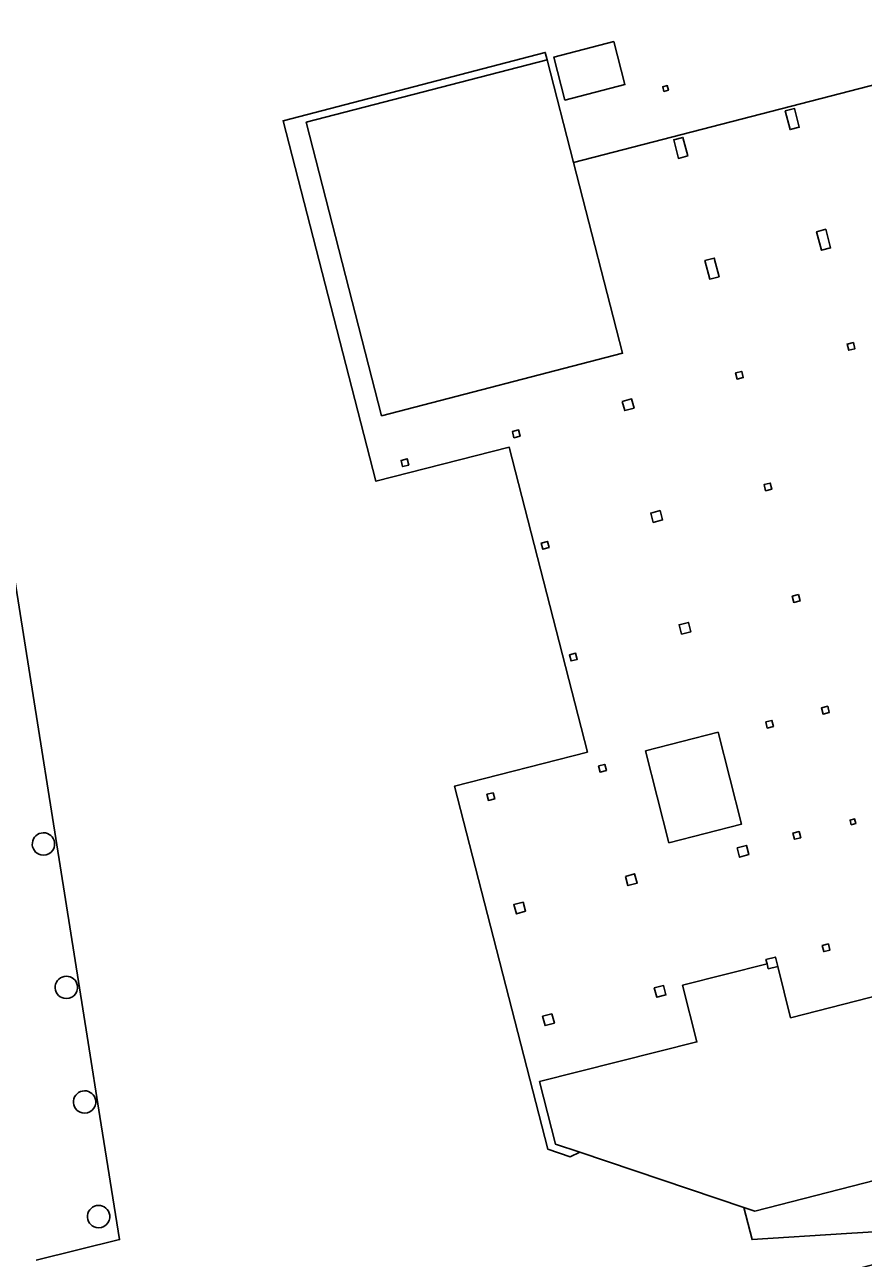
# Model space of a CAD drawing. Extents: x 160806 to 161707, y 383696 to 384148.
# Drawn here: x 161331 to 161383.4, y 383992.9 to 384070 of the extents above; entities that cross this region are included whole.
import ezdxf

# ---------------------------------------------------------------- set-up
doc = ezdxf.new("R2010")
doc.units = 0
for name, color, linetype in [('IMGEO_Erf', 7, 'Continuous'), ('IMGEO_Pand', 7, 'Continuous'), ('IMGEO_Pand_overbouw', 7, 'Continuous'), ('IMGEO_Voetpad_op_trap', 7, 'Continuous')]:
    doc.layers.add(name, color=color, linetype=linetype)

msp = doc.modelspace()

# ---------------------------------------------------------------- linework, layer by layer
at = {"layer": 'IMGEO_Erf'}
for points in [[(161364.055, 384067.995), (161367.803, 384068.96), (161368.495, 384066.272), (161364.747, 384065.307)], [(161353.285, 384045.587), (161348.573, 384063.917), (161363.638, 384067.812), (161365.285, 384061.415), (161368.356, 384049.492)], [(161370.86, 384066.136), (161371.145, 384066.21), (161371.219, 384065.924), (161370.934, 384065.846)], [(161378.519, 384064.624), (161379.1, 384064.774), (161379.401, 384063.612), (161378.819, 384063.462)], [(161371.546, 384062.825), (161372.127, 384062.975), (161372.426, 384061.813), (161371.845, 384061.663)], [(161380.477, 384057.085), (161381.057, 384057.235), (161381.359, 384056.074), (161380.778, 384055.923)], [(161373.502, 384055.282), (161374.083, 384055.432), (161374.383, 384054.27), (161373.802, 384054.12)], [(161382.391, 384050.061), (161382.78, 384050.158), (161382.876, 384049.77), (161382.488, 384049.673)], [(161375.416, 384048.262), (161375.804, 384048.359), (161375.9, 384047.971), (161375.512, 384047.874)], [(161368.334, 384046.484), (161368.915, 384046.635), (161369.066, 384046.054), (161368.485, 384045.904)], [(161361.465, 384044.598), (161361.852, 384044.698), (161361.945, 384044.309), (161361.558, 384044.209)], [(161354.6, 384042.406), (161354.508, 384042.795), (161354.895, 384042.896), (161354.987, 384042.506)], [(161377.197, 384041.284), (161377.585, 384041.381), (161377.682, 384040.993), (161377.294, 384040.896)], [(161370.117, 384039.505), (161370.698, 384039.655), (161370.849, 384039.074), (161370.268, 384038.924)], [(161363.266, 384037.632), (161363.653, 384037.733), (161363.754, 384037.345), (161363.367, 384037.245)], [(161379.347, 384034.408), (161379.444, 384034.02), (161379.056, 384033.923), (161378.959, 384034.311)], [(161371.889, 384032.524), (161372.47, 384032.674), (161372.621, 384032.093), (161372.04, 384031.943)], [(161365.03, 384030.65), (161365.417, 384030.751), (161365.518, 384030.364), (161365.13, 384030.263)], [(161380.785, 384027.337), (161381.173, 384027.436), (161381.272, 384027.049), (161380.885, 384026.95)], [(161377.298, 384026.455), (161377.686, 384026.554), (161377.782, 384026.166), (161377.394, 384026.067)], [(161369.785, 384024.644), (161374.323, 384025.809), (161375.796, 384020.07), (161371.249, 384018.903)], [(161366.85, 384023.705), (161367.238, 384023.805), (161367.337, 384023.417), (161366.95, 384023.318)], [(161360.26, 384022.037), (161360.358, 384021.649), (161359.97, 384021.551), (161359.872, 384021.939)], [(161382.57, 384020.32), (161382.86, 384020.395), (161382.935, 384020.104), (161382.644, 384020.03)], [(161379.002, 384019.511), (161379.389, 384019.61), (161379.489, 384019.222), (161379.101, 384019.123)], [(161375.511, 384018.585), (161376.089, 384018.745), (161376.249, 384018.167), (161375.671, 384018.007)], [(161368.529, 384016.808), (161369.107, 384016.968), (161369.267, 384016.39), (161368.689, 384016.23)], [(161362.131, 384015.204), (161362.291, 384014.625), (161361.713, 384014.465), (161361.553, 384015.044)], [(161380.831, 384012.493), (161381.218, 384012.592), (161381.318, 384012.205), (161380.952, 384012.111), (161380.93, 384012.106)], [(161370.918, 384009.984), (161371.065, 384009.402), (161370.483, 384009.256), (161370.336, 384009.838)], [(161363.935, 384008.224), (161364.089, 384007.644), (161363.509, 384007.49), (161363.355, 384008.07)]]:
    msp.add_lwpolyline(points, close=True, dxfattribs=at)
msp.add_lwpolyline([(161356.237, 383985.403), (161413.556, 384000.171), (161412.307, 384005.047), (161376.617, 383995.893), (161375.935, 383996.122), (161365.67, 383999.571), (161364.155, 384000.079), (161363.167, 384003.987), (161373, 384006.462), (161372.098, 384010.006), (161377.386, 384011.337), (161377.315, 384011.619), (161377.902, 384011.767), (161378.048, 384011.185), (161378.857, 384007.97), (161413.055, 384016.747), (161412.053, 384020.648), (161418.915, 384022.409), (161416.322, 384032.512)], dxfattribs=at)
for centre, radius, start, end in [((161332.151, 384018.828), 0.7, 7.86697, 256.86736), ((161332.151, 384018.829), 0.701, 256.92932, 7.805), ((161333.581, 384009.871), 0.7, 7.86697, 256.86736), ((161333.581, 384009.872), 0.701, 256.92932, 7.805), ((161334.722, 384002.71), 0.7, 7.86697, 256.86736), ((161334.722, 384002.711), 0.701, 256.92932, 7.805), ((161335.596, 383995.551), 0.7, 7.86697, 256.86736), ((161335.596, 383995.552), 0.701, 256.92932, 7.805)]:
    msp.add_arc(centre, radius, start, end, dxfattribs=at)
at = {"layer": 'IMGEO_Pand'}
for points in [[(161363.638, 384067.812), (161348.573, 384063.917), (161353.285, 384045.587), (161368.356, 384049.492), (161365.285, 384061.415)], [(161371.145, 384066.21), (161370.86, 384066.136), (161370.934, 384065.846), (161371.219, 384065.924)], [(161379.1, 384064.774), (161378.519, 384064.624), (161378.819, 384063.462), (161379.401, 384063.612)], [(161372.127, 384062.975), (161371.546, 384062.825), (161371.845, 384061.663), (161372.426, 384061.813)], [(161381.057, 384057.235), (161380.477, 384057.085), (161380.778, 384055.923), (161381.359, 384056.074)], [(161374.083, 384055.432), (161373.502, 384055.282), (161373.802, 384054.12), (161374.383, 384054.27)], [(161382.78, 384050.158), (161382.391, 384050.061), (161382.488, 384049.673), (161382.876, 384049.77)], [(161375.804, 384048.359), (161375.416, 384048.262), (161375.512, 384047.874), (161375.9, 384047.971)], [(161368.334, 384046.484), (161368.485, 384045.904), (161369.066, 384046.054), (161368.915, 384046.635)], [(161361.852, 384044.698), (161361.465, 384044.598), (161361.558, 384044.209), (161361.945, 384044.309)], [(161354.895, 384042.896), (161354.508, 384042.795), (161354.6, 384042.406), (161354.987, 384042.506)], [(161377.585, 384041.381), (161377.197, 384041.284), (161377.294, 384040.896), (161377.682, 384040.993)], [(161370.698, 384039.655), (161370.117, 384039.505), (161370.268, 384038.924), (161370.849, 384039.074)], [(161363.653, 384037.733), (161363.266, 384037.632), (161363.367, 384037.245), (161363.754, 384037.345)], [(161379.347, 384034.408), (161378.959, 384034.311), (161379.056, 384033.923), (161379.444, 384034.02)], [(161372.47, 384032.674), (161371.889, 384032.524), (161372.04, 384031.943), (161372.621, 384032.093)], [(161365.417, 384030.751), (161365.03, 384030.65), (161365.13, 384030.263), (161365.518, 384030.364)], [(161381.173, 384027.436), (161380.785, 384027.337), (161380.885, 384026.95), (161381.272, 384027.049)], [(161377.298, 384026.455), (161377.394, 384026.067), (161377.782, 384026.166), (161377.686, 384026.554)], [(161374.323, 384025.809), (161369.785, 384024.644), (161371.249, 384018.903), (161375.796, 384020.07)], [(161366.85, 384023.705), (161366.95, 384023.318), (161367.337, 384023.417), (161367.238, 384023.805)], [(161360.26, 384022.037), (161359.872, 384021.939), (161359.97, 384021.551), (161360.358, 384021.649)], [(161382.644, 384020.03), (161382.935, 384020.104), (161382.86, 384020.395), (161382.57, 384020.32)], [(161379.101, 384019.123), (161379.489, 384019.222), (161379.389, 384019.61), (161379.002, 384019.511)], [(161375.511, 384018.585), (161375.671, 384018.007), (161376.249, 384018.167), (161376.089, 384018.745)], [(161368.529, 384016.808), (161368.689, 384016.23), (161369.267, 384016.39), (161369.107, 384016.968)], [(161362.131, 384015.204), (161361.553, 384015.044), (161361.713, 384014.465), (161362.291, 384014.625)], [(161380.93, 384012.106), (161380.952, 384012.111), (161381.318, 384012.205), (161381.218, 384012.592), (161380.831, 384012.493)], [(161370.483, 384009.256), (161371.065, 384009.402), (161370.918, 384009.984), (161370.336, 384009.838)], [(161363.935, 384008.224), (161363.355, 384008.07), (161363.509, 384007.49), (161364.089, 384007.644)]]:
    msp.add_lwpolyline(points, close=True, dxfattribs=at)
msp.add_lwpolyline([(161413.055, 384016.747), (161378.857, 384007.97), (161378.048, 384011.185), (161377.902, 384011.767), (161377.315, 384011.619), (161377.386, 384011.337), (161372.098, 384010.006), (161373, 384006.462), (161363.167, 384003.987), (161364.155, 384000.079), (161365.67, 383999.571), (161375.935, 383996.122), (161376.617, 383995.893), (161412.307, 384005.047)], dxfattribs=at)
for centre, radius, start, end in [((161332.151, 384018.828), 0.7, 7.86697, 256.86736), ((161332.151, 384018.829), 0.701, 256.92932, 7.805), ((161333.581, 384009.871), 0.7, 7.86697, 256.86736), ((161333.581, 384009.872), 0.701, 256.92932, 7.805), ((161334.722, 384002.71), 0.7, 7.86697, 256.86736), ((161334.722, 384002.711), 0.701, 256.92932, 7.805), ((161335.596, 383995.551), 0.7, 7.86697, 256.86736), ((161335.596, 383995.552), 0.701, 256.92932, 7.805)]:
    msp.add_arc(centre, radius, start, end, dxfattribs=at)
at = {"layer": 'IMGEO_Pand_overbouw'}
for points in [[(161398.578, 384070.017), (161365.285, 384061.415), (161368.356, 384049.492), (161353.285, 384045.587), (161348.573, 384063.917), (161363.638, 384067.812), (161363.515, 384068.288), (161347.125, 384064.014), (161352.93, 384041.488), (161361.266, 384043.62), (161366.157, 384024.57), (161357.838, 384022.439), (161363.68, 383999.764), (161365.073, 383999.289), (161365.67, 383999.571), (161364.155, 384000.079), (161363.167, 384003.987), (161373, 384006.462), (161372.098, 384010.006), (161377.386, 384011.337), (161377.461, 384011.037), (161378.048, 384011.185), (161378.857, 384007.97), (161413.055, 384016.747)], [(161331.698, 383992.825), (161336.907, 383994.117), (161335.683, 384001.798), (161334.948, 384006.439), (161329.556, 384040.465)], [(161435.366, 384005.376), (161435.791, 384003.658), (161414.095, 383998.068), (161413.655, 383999.784), (161413.556, 384000.171), (161412.307, 384005.047), (161376.617, 383995.893), (161375.935, 383996.122), (161376.444, 383994.112), (161382.341, 383994.487), (161414.403, 383996.462), (161444.584, 384004.233), (161439.552, 384034.762), (161439.114, 384034.272), (161432.232, 384032.481), (161437.701, 384011.177), (161434.1, 384010.265), (161434.533, 384008.553)]]:
    msp.add_lwpolyline(points, dxfattribs=at)
at = {"layer": 'IMGEO_Voetpad_op_trap'}
msp.add_lwpolyline([(161367.803, 384068.96), (161364.055, 384067.995), (161364.747, 384065.307), (161368.495, 384066.272)], close=True, dxfattribs=at)

doc.saveas('drawing.dxf')
